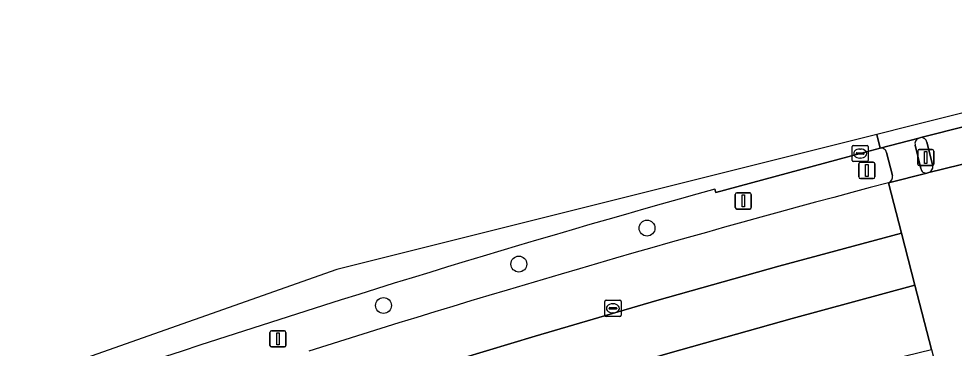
# Model space of a CAD drawing. Extents: x 158086 to 159499, y 382904 to 383981.
# Drawn here: x 159178.4 to 159236.1, y 383958.3 to 383978.6 of the extents above; entities that cross this region are included whole.
import ezdxf

# ---------------------------------------------------------------- set-up
doc = ezdxf.new("R2010")
doc.units = 0
for name, color, linetype in [('IMGEO_Berm_groen', 7, 'Continuous'), ('IMGEO_Boom', 7, 'Continuous'), ('IMGEO_Fietspad_gesloten', 7, 'Continuous'), ('IMGEO_Kolk', 7, 'Continuous'), ('IMGEO_Lichtmast', 7, 'Continuous'), ('IMGEO_OVBaan_gesloten', 7, 'Continuous'), ('IMGEO_Rijbaan_regionaal_gesloten', 7, 'Continuous'), ('IMGEO_Rioolput', 7, 'Continuous'), ('IMGEO_Verkeersbordpaal', 7, 'Continuous'), ('IMGEO_Verkeerseiland_open', 7, 'Continuous'), ('IMGEO_Verkeersregelinstallatiepaal', 7, 'Continuous'), ('IMGEO_Voetpad_open', 7, 'Continuous')]:
    doc.layers.add(name, color=color, linetype=linetype)

msp = doc.modelspace()

# ---------------------------------------------------------------- linework, layer by layer
at = {"layer": 'IMGEO_Berm_groen'}
for points in [[(159231.546, 383970.6), (159230.311, 383970.273), (159221.41, 383967.865), (159221.348, 383968.081)], [(159232.301, 383968.926), (159231.931, 383970.326)]]:
    msp.add_lwpolyline(points, dxfattribs=at)
for centre, radius, start, end in [((159231.611, 383970.284), 0.323, 7.47813, 101.64384), ((159231.917, 383968.841), 0.393, 289.4239, 12.53093), ((159427.61, 383229.068), 764.826, 104.81473, 107.60411), ((159421.614, 383250.874), 744.642, 105.601377, 108.420815)]:
    msp.add_arc(centre, radius, start, end, dxfattribs=at)
at = {"layer": 'IMGEO_Boom'}
for centre in [(159217.165, 383965.671), (159209.259, 383963.45), (159200.906, 383960.892)]:
    msp.add_circle(centre, 0.489, dxfattribs=at)
at = {"layer": 'IMGEO_Fietspad_gesloten'}
for points in [[(159236.904, 383971.986), (159234.052, 383971.253)], [(159234.422, 383970.967), (159234.784, 383969.506)], [(159234.549, 383969.102), (159237.482, 383969.824)]]:
    msp.add_lwpolyline(points, dxfattribs=at)
for centre, radius, start, end in [((159234.093, 383970.923), 0.332, 7.56501, 97.02888), ((159234.426, 383969.444), 0.363, 289.77153, 9.85678)]:
    msp.add_arc(centre, radius, start, end, dxfattribs=at)
at = {"layer": 'IMGEO_Kolk'}
for p, q in [((159229.81, 383969.846), (159229.81, 383970.698)), ((159229.885, 383970.772), (159230.737, 383970.772)), ((159230.298, 383970.552), (159230.323, 383970.552)), ((159230.811, 383970.698), (159230.811, 383969.846)), ((159230.069, 383970.266), (159230.069, 383970.278)), ((159230.507, 383970.229), (159230.109, 383970.229)), ((159230.112, 383970.315), (159230.51, 383970.315)), ((159230.321, 383969.992), (159230.296, 383969.992)), ((159230.553, 383970.278), (159230.553, 383970.266)), ((159230.737, 383969.772), (159229.885, 383969.772))]:
    msp.add_line(p, q, dxfattribs=at)
for points in [[(159229.81, 383969.846), (159229.81, 383970.698)], [(159229.885, 383970.772), (159230.737, 383970.772)], [(159230.811, 383970.698), (159230.811, 383969.846)], [(159230.737, 383969.772), (159229.885, 383969.772)]]:
    msp.add_lwpolyline(points, dxfattribs=at)
for centre, radius, start, end in [((159229.887, 383970.696), 0.0765, 91.55205, 178.44795), ((159229.887, 383970.696), 0.0765, 91.55205, 178.44795), ((159230.735, 383970.696), 0.0765, 1.55205, 88.44795), ((159230.735, 383970.696), 0.0765, 1.55205, 88.44795), ((159230.109, 383970.275), 0.0403, 85.87752, 175.75265), ((159230.106, 383970.265), 0.0366, 178.93798, 274.71019), ((159230.51, 383970.272), 0.043, 264.86636, 352.45326), ((159230.514, 383970.277), 0.0386, 1.73085, 96.63898), ((159229.887, 383969.848), 0.0765, 181.55205, 268.44795), ((159229.887, 383969.848), 0.0765, 181.55205, 268.44795), ((159230.735, 383969.848), 0.0765, 271.55205, 358.44795), ((159230.735, 383969.848), 0.0765, 271.55205, 358.44795)]:
    msp.add_arc(centre, radius, start, end, dxfattribs=at)
for centre, major_axis, ratio, start_param, end_param in [((159230.297, 383970.272), (-0.387, 0.002), 0.722429, 4.712389, 7.853982), ((159230.322, 383970.272), (-0.39, 0.002), 0.717154, 1.570796, 4.712389)]:
    msp.add_ellipse(centre, major_axis=major_axis, ratio=ratio, start_param=start_param, end_param=end_param, dxfattribs=at)
at = {"layer": 'IMGEO_Lichtmast'}
for p, q in [((159222.605, 383966.948), (159222.605, 383967.748)), ((159222.605, 383967.748), (159222.605, 383966.948)), ((159222.705, 383967.848), (159223.495, 383967.848)), ((159223.495, 383967.848), (159222.705, 383967.848)), ((159223.595, 383967.748), (159223.595, 383966.948)), ((159223.595, 383966.948), (159223.595, 383967.748)), ((159223.495, 383966.848), (159222.705, 383966.848)), ((159222.705, 383966.848), (159223.495, 383966.848)), ((159193.904, 383958.434), (159193.904, 383959.234)), ((159193.904, 383959.234), (159193.904, 383958.434)), ((159194.004, 383959.334), (159194.794, 383959.334)), ((159194.794, 383959.334), (159194.004, 383959.334)), ((159194.894, 383959.234), (159194.894, 383958.434)), ((159194.894, 383958.434), (159194.894, 383959.234)), ((159194.794, 383958.334), (159194.004, 383958.334)), ((159194.004, 383958.334), (159194.794, 383958.334))]:
    msp.add_line(p, q, dxfattribs=at)
for points in [[(159223.025, 383967.723), (159223.175, 383967.723), (159223.175, 383966.973), (159223.025, 383966.973), (159223.025, 383967.723)], [(159194.324, 383959.209), (159194.474, 383959.209), (159194.474, 383958.459), (159194.324, 383958.459), (159194.324, 383959.209)]]:
    msp.add_lwpolyline(points, dxfattribs=at)
for centre, start, end in [((159222.705, 383967.748), 90, 180), ((159222.705, 383967.748), 90, 180), ((159223.495, 383967.748), 0, 90), ((159223.495, 383967.748), 360, 90), ((159222.705, 383966.948), 180, 270), ((159222.705, 383966.948), 180, 270), ((159223.495, 383966.948), 270, 0), ((159223.495, 383966.948), 270, 0), ((159194.004, 383959.234), 90, 180), ((159194.004, 383959.234), 90, 180), ((159194.794, 383959.234), 0, 90), ((159194.794, 383959.234), 360, 90), ((159194.004, 383958.434), 180, 270), ((159194.004, 383958.434), 180, 270), ((159194.794, 383958.434), 270, 0), ((159194.794, 383958.434), 270, 0)]:
    msp.add_arc(centre, 0.1, start, end, dxfattribs=at)
at = {"layer": 'IMGEO_OVBaan_gesloten'}
msp.add_lwpolyline([(159259.905, 383978.593), (159233.383, 383971.959), (159231.334, 383971.446), (159231.546, 383970.6), (159233.918, 383971.218), (159234.052, 383971.253), (159236.904, 383971.986), (159244.179, 383973.764), (159247.075, 383974.489), (159249.59, 383975.119), (159254.985, 383976.464), (159260.012, 383977.659)], close=True, dxfattribs=at)
msp.add_lwpolyline([(159221.348, 383968.081), (159221.41, 383967.865), (159230.311, 383970.273), (159231.546, 383970.6), (159231.334, 383971.446), (159198.04, 383963.118), (159153.667, 383947.467), (159098.804, 383922.7), (159089.779, 383918.626)], dxfattribs=at)
msp.add_arc((159421.614, 383250.874), 744.642, 105.601377, 108.420815, dxfattribs=at)
at = {"layer": 'IMGEO_Rijbaan_regionaal_gesloten'}
for points in [[(159245.075, 383971.749), (159237.482, 383969.824), (159234.549, 383969.102), (159234.418, 383969.069), (159232.048, 383968.47), (159232.855, 383965.356), (159233.687, 383962.143), (159234.716, 383958.171), (159235.542, 383954.982), (159237.933, 383955.345), (159238.07, 383955.366), (159241.088, 383955.846), (159242.777, 383955.885), (159244.846, 383955.627), (159245.001, 383955.575), (159256.183, 383957.796), (159259.864, 383958.527), (159259.089, 383960.957)], [(159232.855, 383965.356), (159232.048, 383968.47)], [(159166.069, 383947.755), (159147.755, 383940.611), (159162.346, 383944.326), (159174.553, 383947.413), (159192.854, 383953.587), (159197.094, 383954.96), (159202.769, 383956.736), (159210.255, 383959.006), (159217.763, 383961.198), (159225.294, 383963.314), (159232.855, 383965.356)], [(159175.3, 383944.281), (159187.311, 383948.274), (159190.501, 383949.343), (159197.917, 383951.745), (159203.592, 383953.521), (159211.077, 383955.79), (159218.586, 383957.983), (159226.116, 383960.099), (159233.687, 383962.143), (159232.855, 383965.356), (159225.294, 383963.314), (159217.763, 383961.198), (159210.255, 383959.006), (159202.769, 383956.736), (159197.094, 383954.96), (159192.854, 383953.587), (159174.553, 383947.413)], [(159172.518, 383940.293), (159179.402, 383941.96), (159204.461, 383949.804), (159211.947, 383952.073), (159223.643, 383955.489), (159234.716, 383958.171), (159233.687, 383962.143), (159226.116, 383960.099), (159218.586, 383957.983), (159211.077, 383955.79), (159203.592, 383953.521), (159197.917, 383951.745), (159190.501, 383949.343), (159187.311, 383948.274), (159175.3, 383944.281)]]:
    msp.add_lwpolyline(points, dxfattribs=at)
msp.add_arc((159427.61, 383229.068), 764.826, 104.81473, 107.60411, dxfattribs=at)
at = {"layer": 'IMGEO_Rioolput'}
for p, q in [((159214.559, 383960.292), (159214.559, 383961.144)), ((159214.634, 383961.218), (159215.486, 383961.218)), ((159214.818, 383960.712), (159214.818, 383960.724)), ((159214.861, 383960.761), (159215.259, 383960.761)), ((159215.047, 383960.998), (159215.072, 383960.998)), ((159215.302, 383960.724), (159215.302, 383960.712)), ((159215.56, 383961.144), (159215.56, 383960.292)), ((159215.486, 383960.218), (159214.634, 383960.218)), ((159215.256, 383960.675), (159214.858, 383960.675)), ((159215.07, 383960.438), (159215.045, 383960.438))]:
    msp.add_line(p, q, dxfattribs=at)
for points in [[(159214.559, 383960.292), (159214.559, 383961.144)], [(159214.634, 383961.218), (159215.486, 383961.218)], [(159215.56, 383961.144), (159215.56, 383960.292)], [(159215.486, 383960.218), (159214.634, 383960.218)]]:
    msp.add_lwpolyline(points, dxfattribs=at)
for centre, radius, start, end in [((159214.636, 383961.142), 0.0765, 91.55205, 178.44795), ((159214.636, 383961.142), 0.0765, 91.55205, 178.44795), ((159214.858, 383960.721), 0.0403, 85.87752, 175.75265), ((159215.263, 383960.723), 0.0386, 1.73085, 96.63898), ((159215.484, 383961.142), 0.0765, 1.55205, 88.44795), ((159215.484, 383961.142), 0.0765, 1.55205, 88.44795), ((159214.636, 383960.294), 0.0765, 181.55205, 268.44795), ((159214.636, 383960.294), 0.0765, 181.55205, 268.44795), ((159214.855, 383960.711), 0.0366, 178.93798, 274.71019), ((159215.259, 383960.718), 0.043, 264.86636, 352.45326), ((159215.484, 383960.294), 0.0765, 271.55205, 358.44795), ((159215.484, 383960.294), 0.0765, 271.55205, 358.44795)]:
    msp.add_arc(centre, radius, start, end, dxfattribs=at)
for centre, major_axis, ratio, start_param, end_param in [((159215.046, 383960.718), (-0.387, 0.002), 0.722429, 4.712389, 7.853982), ((159215.071, 383960.718), (-0.39, 0.002), 0.717154, 1.570796, 4.712389)]:
    msp.add_ellipse(centre, major_axis=major_axis, ratio=ratio, start_param=start_param, end_param=end_param, dxfattribs=at)
at = {"layer": 'IMGEO_Verkeersbordpaal'}
for p, q in [((159230.223, 383968.83), (159230.223, 383969.63)), ((159230.223, 383969.63), (159230.223, 383968.83)), ((159230.323, 383969.73), (159231.113, 383969.73)), ((159231.113, 383969.73), (159230.323, 383969.73)), ((159231.213, 383969.63), (159231.213, 383968.83)), ((159231.213, 383968.83), (159231.213, 383969.63)), ((159231.113, 383968.73), (159230.323, 383968.73)), ((159230.323, 383968.73), (159231.113, 383968.73))]:
    msp.add_line(p, q, dxfattribs=at)
msp.add_lwpolyline([(159230.643, 383969.605), (159230.793, 383969.605), (159230.793, 383968.855), (159230.643, 383968.855), (159230.643, 383969.605)], dxfattribs=at)
for centre, start, end in [((159230.323, 383969.63), 90, 180), ((159230.323, 383969.63), 90, 180), ((159231.113, 383969.63), 0, 90), ((159231.113, 383969.63), 360, 90), ((159230.323, 383968.83), 180, 270), ((159230.323, 383968.83), 180, 270), ((159231.113, 383968.83), 270, 0), ((159231.113, 383968.83), 270, 0)]:
    msp.add_arc(centre, 0.1, start, end, dxfattribs=at)
at = {"layer": 'IMGEO_Verkeerseiland_open'}
for points in [[(159234.052, 383971.253), (159233.918, 383971.218)], [(159233.711, 383970.781), (159234.058, 383969.342)], [(159234.784, 383969.506), (159234.422, 383970.967)], [(159234.418, 383969.069), (159234.549, 383969.102)]]:
    msp.add_lwpolyline(points, dxfattribs=at)
for centre, radius, start, end in [((159234.029, 383970.898), 0.339, 109.18217, 200.12548), ((159234.093, 383970.923), 0.332, 7.56501, 97.02888), ((159234.426, 383969.444), 0.363, 289.77153, 9.85678), ((159234.371, 383969.381), 0.316, 187.12056, 278.53093)]:
    msp.add_arc(centre, radius, start, end, dxfattribs=at)
at = {"layer": 'IMGEO_Verkeersregelinstallatiepaal'}
for p, q in [((159233.856, 383969.625), (159233.856, 383970.425)), ((159233.856, 383970.425), (159233.856, 383969.625)), ((159233.956, 383970.525), (159234.746, 383970.525)), ((159234.746, 383970.525), (159233.956, 383970.525)), ((159234.846, 383970.425), (159234.846, 383969.625)), ((159234.846, 383969.625), (159234.846, 383970.425)), ((159234.746, 383969.525), (159233.956, 383969.525)), ((159233.956, 383969.525), (159234.746, 383969.525))]:
    msp.add_line(p, q, dxfattribs=at)
msp.add_lwpolyline([(159234.276, 383970.4), (159234.426, 383970.4), (159234.426, 383969.65), (159234.276, 383969.65), (159234.276, 383970.4)], dxfattribs=at)
for centre, start, end in [((159233.956, 383970.425), 90, 180), ((159233.956, 383970.425), 90, 180), ((159234.746, 383970.425), 0, 90), ((159234.746, 383970.425), 360, 90), ((159233.956, 383969.625), 180, 270), ((159233.956, 383969.625), 180, 270), ((159234.746, 383969.625), 270, 0), ((159234.746, 383969.625), 270, 0)]:
    msp.add_arc(centre, 0.1, start, end, dxfattribs=at)
at = {"layer": 'IMGEO_Voetpad_open'}
for points in [[(159233.918, 383971.218), (159231.546, 383970.6)], [(159234.058, 383969.342), (159233.711, 383970.781)], [(159231.931, 383970.326), (159232.301, 383968.926)], [(159232.048, 383968.47), (159234.418, 383969.069)]]:
    msp.add_lwpolyline(points, dxfattribs=at)
for centre, radius, start, end in [((159234.029, 383970.898), 0.339, 109.18217, 200.12548), ((159231.611, 383970.284), 0.323, 7.47813, 101.64384), ((159231.917, 383968.841), 0.393, 289.4239, 12.53093), ((159234.371, 383969.381), 0.316, 187.12056, 278.53093)]:
    msp.add_arc(centre, radius, start, end, dxfattribs=at)

doc.saveas('drawing.dxf')
